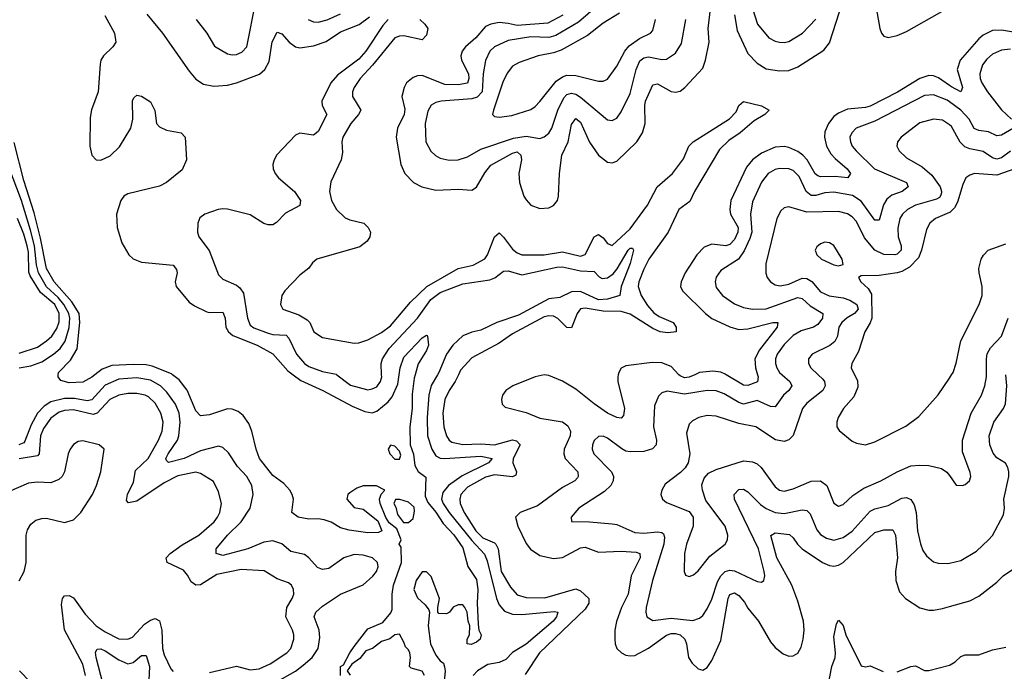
# Model space of a CAD drawing. Header units: inches. Extents: x 1843162 to 1959474, y 907081 to 1016326.
# Tile 417 of 656: x 1915892 to 1920243, y 948688 to 951570. Entities that reach past the tile are written whole.
import ezdxf

# ---------------------------------------------------------------- set-up
doc = ezdxf.new("R2010")
doc.units = ezdxf.units.IN
doc.header["$MEASUREMENT"] = 0
for name, color, linetype in [('B9914', 7, 'Continuous'), ('B9915', 7, 'Continuous'), ('B9924', 7, 'Continuous'), ('B9925', 7, 'Continuous')]:
    doc.layers.add(name, color=color, linetype=linetype)

msp = doc.modelspace()

# ---------------------------------------------------------------- linework, layer by layer
at = {"layer": 'B9914', "color": 5}
for points, elevation in [([(1917030, 948643.6), (1917110, 948688.7), (1917145, 948715), (1917184.4, 948750), (1917211.1, 948788.9), (1917218.2, 948838.2), (1917214.8, 948870), (1917193.2, 948930), (1917200.7, 948950), (1917230, 948976.3), (1917309.9, 949030.1), (1917410, 949071.3), (1917451.6, 949108.4), (1917468.8, 949130), (1917476, 949150), (1917472.9, 949170), (1917450.9, 949190), (1917410, 949202), (1917370, 949204.9), (1917323.6, 949190), (1917257.4, 949142.6), (1917230, 949138.7), (1917207.4, 949147.4), (1917170, 949189.8), (1917150, 949205.3), (1917090, 949218.6), (1917050, 949252.5), (1917010, 949264.9), (1916970, 949259.4), (1916900.3, 949230), (1916790, 949201.1), (1916760.5, 949210), (1916759.8, 949230), (1916810.5, 949290), (1916870.6, 949349.4), (1916910.9, 949410), (1916923, 949470), (1916917.7, 949510), (1916895.8, 949550), (1916853.5, 949593.5), (1916814.8, 949654.8), (1916790, 949678.6), (1916770, 949683.4), (1916690, 949663.3), (1916619.1, 949630), (1916550, 949611.9), (1916540, 949620), (1916538.1, 949630), (1916547.5, 949650), (1916588.4, 949710), (1916595.1, 949730), (1916601.1, 949790), (1916596.8, 949830), (1916580.1, 949870), (1916542.5, 949922.5), (1916514.2, 949950), (1916470, 949975.4), (1916410, 949986.3), (1916330, 949980.6), (1916270, 949953.6), (1916210, 949888.8), (1916190, 949884.6), (1916134.5, 949894.5), (1916090, 949894.7), (1916030, 949879.6), (1915999.8, 949860.2), (1915970.5, 949829.5), (1915941.8, 949778.2), (1915914.3, 949705.7), (1915910, 949699), (1915888, 949690)], 460), ([(1916224.4, 950000), (1916210, 949989.3), (1916170, 949966.5), (1916110, 949963.5), (1916074, 949974), (1916061.2, 949990), (1916062.4, 950000)], 440), ([(1917309.4, 948670), (1917309.6, 948710), (1917322.5, 948717.5), (1917350, 948770.4), (1917370, 948798), (1917430, 948876), (1917495.8, 948904.2), (1917532.3, 948947.7), (1917538.3, 948961.7), (1917538.4, 949030), (1917543.3, 949070), (1917578.9, 949170), (1917578, 949238), (1917568.7, 949251.3), (1917578, 949270), (1917558.6, 949318.6), (1917524.7, 949344.7), (1917509, 949369), (1917484, 949430), (1917482, 949450), (1917488.4, 949471.6), (1917506, 949490), (1917468.4, 949508.4), (1917410, 949508.7), (1917382, 949498), (1917350, 949478), (1917342, 949470), (1917338, 949450), (1917370, 949412), (1917410, 949404.7), (1917474.4, 949354.4), (1917492, 949310), (1917478, 949302), (1917430, 949301.3), (1917347.5, 949312.5), (1917310, 949322.9), (1917268.6, 949348.6), (1917237.7, 949357.7), (1917210, 949362), (1917170, 949360.5), (1917122, 949370), (1917094, 949390), (1917101.1, 949450), (1917096.4, 949470), (1917085, 949490), (1917059.2, 949519.2), (1917010, 949554), (1916951.1, 949630), (1916936.4, 949670), (1916917.7, 949750), (1916903.7, 949783.7), (1916879, 949819), (1916856.8, 949836.8), (1916830, 949847.1), (1916810, 949848.3), (1916730, 949822), (1916690, 949817.6), (1916670, 949839.5), (1916632, 949932), (1916597.1, 949977.1), (1916567.2, 950000)], 440), ([(1917099.7, 950000), (1917134.3, 949974.3), (1917231.3, 949930), (1917360.4, 949860.4), (1917417.1, 949837.1), (1917450, 949831.9), (1917470, 949838.2), (1917519.8, 949880.2), (1917537.9, 949902.1), (1917562.3, 949957.7), (1917568.9, 950000)], 440), ([(1917293, 950000), (1917353.5, 949953.5), (1917430, 949933.6), (1917450, 949936.8), (1917470, 949946.9), (1917485.8, 949970), (1917491.5, 949990), (1917491.1, 950000)], 460), ([(1917639.6, 950000), (1917635.5, 949984.5), (1917626, 949914), (1917626, 949850), (1917616.3, 949770), (1917617.3, 949690), (1917631.3, 949648.7), (1917638, 949598), (1917652, 949572), (1917686.8, 949546.8), (1917683.5, 949463.5), (1917694.8, 949434.8), (1917730, 949392.5), (1917762.7, 949342.7), (1917810, 949291.8), (1917850, 949234.5), (1917872.3, 949152.3), (1917910, 949093.7), (1917916.1, 949050), (1917913.4, 948990), (1917917.3, 948897.3), (1917921, 948870), (1917931, 948850), (1917926, 948830), (1917910, 948817.2), (1917887, 948807), (1917869.3, 948809.3), (1917869, 948830), (1917879, 948850), (1917881.2, 948890), (1917874, 948910), (1917869, 948950), (1917859, 948970), (1917850, 948982), (1917830, 948982), (1917807.5, 948972.5), (1917790.7, 948949.3), (1917777.3, 948942.7), (1917744.5, 948944.5), (1917739, 948950), (1917739, 948970), (1917746.6, 949010), (1917710, 949108), (1917690, 949128.7), (1917670, 949129), (1917643.1, 949090), (1917634, 949050), (1917650, 949013), (1917683, 948983), (1917699.9, 948959.9), (1917703.1, 948950), (1917696.1, 948890), (1917706.8, 948810), (1917730, 948759.5), (1917750, 948734.4), (1917764.2, 948724.2), (1917768.5, 948708.5), (1917771.2, 948691.2), (1917766, 948626)], 440), ([(1917737.7, 950000), (1917710, 949952.2), (1917699.3, 949910), (1917693, 949810), (1917694.2, 949730), (1917713.7, 949670), (1917730, 949640.7), (1917750, 949630.5), (1917768.8, 949628.8), (1917930, 949639), (1917979.1, 949630), (1917963.5, 949610), (1917847.1, 949552.9), (1917786.7, 949510), (1917760.9, 949479.1), (1917755.9, 949450), (1917763, 949430), (1917789.2, 949390), (1917890, 949266.3), (1917946, 949206), (1917957.2, 949177.2), (1917998.5, 949010), (1918010, 948982.2), (1918034, 948954), (1918070, 948940.4), (1918110, 948939.4), (1918252.9, 948952.9), (1918270.2, 948950), (1918264.4, 948930), (1918249.5, 948910), (1918130, 948808.6), (1918070, 948771), (1918039.7, 948740.3), (1918010, 948727.4), (1917961.1, 948718.9), (1917914.7, 948690), (1917896.3, 948670)], 460), ([(1917830.4, 950000), (1917816.8, 949970), (1917789.6, 949930), (1917770.6, 949890), (1917761.2, 949830), (1917766.3, 949770), (1917777.4, 949730), (1917789.8, 949709.8), (1917801.4, 949701.4), (1917850.7, 949690.7), (1917930, 949694), (1917990, 949689.6), (1918070, 949711.7), (1918087, 949707), (1918103.3, 949690), (1918072.4, 949630), (1918070.9, 949610), (1918087.2, 949570), (1918083.7, 949556.3), (1918070, 949548.6), (1917990, 949557.5), (1917950, 949547.1), (1917870, 949502.5), (1917841.3, 949470), (1917836.3, 949450), (1917838.4, 949430), (1917855.2, 949390), (1917906.9, 949310), (1917938.9, 949278.9), (1917990, 949256.9), (1917996.4, 949250), (1918005.5, 949230), (1918019.9, 949130), (1918060.5, 949060.5), (1918090, 949026.7), (1918130, 949014.9), (1918212.9, 949012.9), (1918350, 949052.8), (1918370, 949044.6), (1918407.3, 949010), (1918407.1, 948990), (1918390, 948962.7), (1918188.6, 948770), (1918125.1, 948674.9)], 480), ([(1918536.8, 950000), (1918534.8, 949990), (1918535.5, 949970), (1918564.1, 949850), (1918559.8, 949820.2), (1918550, 949808.1), (1918530, 949811.3), (1918489.8, 949830), (1918430.8, 949870.8), (1918350, 949935.8), (1918290, 949971.4), (1918230, 949996.5), (1918210, 949998.9), (1918170, 949991.2), (1918070.3, 949950), (1918040.2, 949930), (1918025.8, 949910), (1918020.7, 949890), (1918023.2, 949870), (1918036.8, 949856.8), (1918130, 949832.7), (1918190, 949807.7), (1918290, 949790.8), (1918314.5, 949774.5), (1918326.1, 949750), (1918324.7, 949730), (1918298.2, 949670), (1918296, 949650), (1918302.6, 949630), (1918357.6, 949570), (1918360.1, 949550), (1918356.3, 949543.7), (1918344.7, 949530), (1918290, 949500.9), (1918180.3, 949419.7), (1918103.8, 949390), (1918082.7, 949370), (1918093.1, 949330), (1918130, 949253), (1918148.3, 949228.3), (1918190, 949199.8), (1918250, 949186.7), (1918290, 949192.1), (1918370, 949234.2), (1918390, 949236.8), (1918450, 949215), (1918550, 949219.5), (1918615.7, 949215.7), (1918631.7, 949210), (1918634, 949190), (1918593.3, 949110), (1918581.2, 949030), (1918550.5, 948970), (1918529.4, 948909.4), (1918522.2, 948870), (1918521.2, 948830), (1918523, 948810), (1918531.2, 948790), (1918550.7, 948770.7), (1918570, 948760.5), (1918590, 948756.6), (1918610, 948758.7), (1918670, 948791.4), (1918750, 948847.9), (1918770, 948856.2), (1918790, 948856.3), (1918810, 948849.6), (1918830.6, 948830), (1918838.8, 948810), (1918847.8, 948750), (1918864, 948724), (1918890, 948699.5), (1918910, 948693.7), (1918930, 948704.9), (1918950, 948735.8), (1918990, 948824), (1919023.1, 949010), (1919030, 949028.3), (1919050, 949036), (1919070, 949024.2), (1919094.7, 948994.7), (1919110, 948968.2), (1919156.8, 948910), (1919210, 948818.2), (1919230, 948794.2), (1919265.8, 948765.8), (1919290, 948755.9), (1919310, 948756.9), (1919330, 948769.2), (1919344.6, 948795.4), (1919353.9, 948830), (1919358.8, 948870), (1919356, 948910), (1919330, 948999.2), (1919303.5, 949070), (1919237.1, 949190), (1919211, 949289), (1919230, 949300.6), (1919293.3, 949293.3), (1919310, 949279.3), (1919329.5, 949250), (1919350.1, 949230), (1919439.4, 949170), (1919470, 949156.8), (1919490, 949153.4), (1919510, 949157.3), (1919530, 949169), (1919670, 949302.8), (1919710, 949314.6), (1919750, 949314), (1919762.5, 949290), (1919770.1, 949190.1), (1919761.3, 949130), (1919763.2, 949090), (1919779.8, 949039.8), (1919805.7, 949010), (1919870, 948969.2), (1919910, 948958.8), (1919930, 948958.4), (1919970, 948965.6), (1920000, 948974.4)], 520), ([(1919260.7, 950000), (1919294.5, 949970), (1919303.8, 949950), (1919290.9, 949930), (1919267.2, 949910), (1919230, 949857.2), (1919210, 949859.8), (1919150, 949886.4), (1919090, 949869.9), (1919070, 949876.8), (1919004.5, 949915.5), (1918970, 949928.4), (1918930, 949929.4), (1918830, 949914), (1918753.1, 949926.9), (1918730, 949919.3), (1918715, 949905), (1918697.3, 949862.7), (1918693, 949770), (1918706.2, 949710), (1918704.2, 949690), (1918688.2, 949671.8), (1918650, 949660.2), (1918590, 949659.1), (1918570, 949662.5), (1918552.2, 949672.2), (1918490, 949718.8), (1918470, 949728.6), (1918450, 949726.6), (1918431.1, 949708.9), (1918423.2, 949690), (1918421.2, 949670), (1918428.3, 949650), (1918506.7, 949570), (1918515.6, 949550), (1918514.5, 949530), (1918504.7, 949510), (1918476.6, 949483.4), (1918362.6, 949410), (1918328.4, 949370), (1918330.7, 949350.7), (1918410, 949349.3), (1918510, 949340.7), (1918530, 949337.6), (1918610, 949302.8), (1918650, 949298.8), (1918710, 949305.8), (1918730, 949302.7), (1918736.6, 949296.6), (1918741.6, 949281.6), (1918737.8, 949250), (1918688.4, 949090), (1918660.8, 948970), (1918658.5, 948950), (1918663.6, 948930), (1918690, 948913.8), (1918770, 948923.9), (1918866.3, 948913.7), (1918896.2, 948923.8), (1918910, 948935.5), (1918930, 948965.2), (1918950, 949007.7), (1918975.3, 949084.7), (1918989.9, 949110.1), (1919010, 949130.1), (1919030, 949135.6), (1919050, 949133.2), (1919150, 949085.8), (1919170, 949082), (1919180.7, 949090), (1919184.2, 949110), (1919181.4, 949130), (1919156.3, 949230), (1919049.9, 949450), (1919049.2, 949470.8), (1919070, 949493), (1919090, 949494), (1919110, 949481.8), (1919165.7, 949425.7), (1919190, 949407.8), (1919230, 949390.5), (1919270, 949386.3), (1919350, 949403.1), (1919370, 949399.8), (1919384.4, 949384.4), (1919414.4, 949314.4), (1919430, 949294), (1919456.7, 949276.7), (1919490, 949268.7), (1919530, 949280.8), (1919570, 949307.9), (1919650, 949396), (1919670, 949406.5), (1919730, 949422.1), (1919790, 949454.4), (1919810, 949456.8), (1919830, 949447.7), (1919844.6, 949424.6), (1919854, 949390), (1919859.6, 949310), (1919871.9, 949251.9), (1919883, 949223), (1919898.7, 949198.7), (1919930, 949172.6), (1919950, 949166.2), (1919990, 949165.2), (1920000, 949167.3)], 540), ([(1919419.8, 950000), (1919440.7, 949980.7), (1919448.8, 949970), (1919451.5, 949950), (1919440.9, 949930), (1919370, 949873.4), (1919350.8, 949850), (1919310, 949731.1), (1919290, 949711.9), (1919270, 949704.6), (1919231.6, 949711.6), (1919144.7, 949770), (1919070, 949784.5), (1918970, 949817.2), (1918930, 949819), (1918893.4, 949810), (1918864.6, 949795.4), (1918850, 949780.7), (1918838.4, 949741.6), (1918852.4, 949650), (1918846, 949610), (1918832, 949588), (1918811.9, 949568.1), (1918743.6, 949516.4), (1918728.9, 949490), (1918724.9, 949470), (1918732, 949450), (1918750, 949434.6), (1918850, 949394.7), (1918867.5, 949370), (1918868.1, 949330), (1918839, 949250), (1918830.2, 949210), (1918828.2, 949130), (1918834, 949114), (1918850, 949107), (1918870, 949115.6), (1918890, 949132.9), (1918941.9, 949198.1), (1919008.6, 949250), (1919019.3, 949270), (1919021, 949290), (1919009.8, 949330), (1918924.4, 949444.4), (1918908.9, 949490), (1918906.6, 949513.4), (1918917.1, 949542.9), (1918936.2, 949563.8), (1918970, 949581.1), (1919090, 949618.7), (1919130, 949615), (1919150, 949605.5), (1919168.9, 949588.9), (1919230, 949503.9), (1919250, 949488.7), (1919270, 949485.6), (1919310, 949495.4), (1919390, 949528.8), (1919430.7, 949530.7), (1919458.6, 949510), (1919490, 949432.2), (1919510, 949418.9), (1919530, 949426), (1919573.6, 949466.4), (1919621.5, 949498.5), (1919697.4, 949530), (1919769.1, 949570.9), (1919830, 949596.6), (1919870, 949600.5), (1919910, 949597.7), (1919964.6, 949584.6), (1919989.1, 949569.1), (1920000, 949553.5)], 560), ([(1918874.6, 950000), (1918850, 949988.8), (1918830, 949986.1), (1918810, 949994.9), (1918805, 950000)], 520), ([(1919152.5, 950000), (1919155.7, 949990), (1919152, 949968), (1919110, 949951.5), (1919090, 949953.5), (1919014.4, 950000)], 520), ([(1919581.4, 950000), (1919594.3, 949974.3), (1919595.3, 949944.7), (1919578.1, 949901.9), (1919532.4, 949850), (1919507.9, 949810), (1919502.3, 949790), (1919503.1, 949770), (1919512.9, 949752.9), (1919570, 949706.3), (1919590, 949696.9), (1919630, 949690.3), (1919670, 949703.1), (1919807.4, 949772.6), (1919864.6, 949815.4), (1919950, 949910.3), (1920000, 949984.9)], 580), ([(1916730, 948682.5), (1916850, 948711.6), (1916910, 948695.6), (1916950, 948699), (1916998.3, 948721.7), (1917071.6, 948770), (1917090.6, 948790), (1917103.7, 948830), (1917103.4, 948850), (1917097, 948870), (1917067.3, 948930), (1917072.4, 948970), (1917096.5, 949010), (1917103.5, 949030), (1917101.2, 949050), (1917092.8, 949070), (1917080.2, 949080.2), (1917030, 949097.3), (1916972.7, 949132.7), (1916870, 949137.9), (1916763.1, 949116.9), (1916690, 949071.4), (1916670, 949069), (1916650, 949083.4), (1916634, 949114), (1916615.5, 949135.5), (1916543.7, 949170), (1916539.5, 949190), (1916557.1, 949210), (1916610, 949247.2), (1916683.7, 949290), (1916750.6, 949350), (1916766.5, 949370), (1916776.2, 949390), (1916783.5, 949430), (1916770, 949482.4), (1916747.6, 949527.6), (1916690, 949563.4), (1916670, 949568.6), (1916590, 949552.6), (1916530, 949522.4), (1916410, 949440.5), (1916373.2, 949433.2), (1916364.1, 949444.1), (1916368.4, 949470), (1916394.7, 949525.3), (1916403.3, 949576.7), (1916460.1, 949630), (1916505.4, 949710), (1916521.6, 949750), (1916525.1, 949790), (1916515.7, 949830), (1916490, 949873.9), (1916461.6, 949901.6), (1916445.7, 949910), (1916410, 949917.2), (1916370, 949916.6), (1916330, 949908.9), (1916290, 949889.9), (1916233.6, 949830), (1916215.9, 949824.1), (1916130, 949844.3), (1916090, 949841.8), (1916066, 949834), (1916030, 949808.2), (1915997.3, 949762.7), (1915983.8, 949730), (1915977.2, 949650), (1915970, 949641.5), (1915890, 949627.3)], 480), ([(1915890, 949089.2), (1915910.9, 949130), (1915919.6, 949170), (1915919.7, 949290), (1915925.5, 949314.5), (1915940.9, 949339.1), (1915963.2, 949356.8), (1915990, 949364.6), (1916010, 949365.4), (1916090, 949346.8), (1916130, 949358.3), (1916162.1, 949390), (1916213.1, 949470), (1916231.1, 949510), (1916250, 949570.8), (1916264.5, 949670), (1916242.4, 949690), (1916170, 949707.7), (1916150, 949704.2), (1916130, 949691.8), (1916114.6, 949670), (1916106.2, 949650), (1916090.1, 949570), (1916080.1, 949550), (1916064.2, 949535.8), (1916030, 949521.8), (1915970, 949525.2), (1915930, 949520.3), (1915796.8, 949463.2)], 520), ([(1916181.9, 948670), (1916170, 948720.3), (1916090, 948871.1), (1916076.1, 948983.9), (1916081.5, 949010), (1916090, 949022), (1916110, 949023.6), (1916130, 949012.6), (1916181, 948941), (1916230, 948890.1), (1916270, 948862.7), (1916330, 948831.8), (1916369.3, 948830.7), (1916390, 948840.1), (1916443.5, 948896.5), (1916470, 948915.1), (1916490, 948921.8), (1916510, 948911), (1916519.2, 948870), (1916523.3, 948790), (1916530, 948761.7), (1916560, 948700), (1916570, 948688.2)], 480), ([(1919462.3, 948617.7), (1919480.9, 948710), (1919494.9, 948750), (1919497.1, 948770), (1919490, 948841), (1919501.7, 948898.3), (1919510, 948914.4), (1919530, 948891.7), (1919542.2, 948850), (1919610, 948712), (1919630, 948708.8), (1919650, 948712.1), (1919707.3, 948687.3)], 480), ([(1917680.7, 948670), (1917670, 948689.7), (1917621.7, 948701.7), (1917614.5, 948710), (1917619.2, 948750), (1917615.3, 948770), (1917610, 948783.7), (1917596.1, 948796.1), (1917590, 948818), (1917570, 948852.7), (1917550, 948849), (1917527.9, 948832.1), (1917490, 948820.9), (1917451, 948790), (1917421.5, 948778.5), (1917394.2, 948745.8), (1917359.9, 948720.1), (1917338.8, 948690), (1917351.7, 948671.7)], 440), ([(1916261.2, 948630), (1916229.9, 948750.1), (1916227.4, 948772.6), (1916233.6, 948786.4), (1916250, 948788.2), (1916270, 948779.6), (1916330, 948738.5), (1916370, 948721.6), (1916392.7, 948727.3), (1916430, 948758.5), (1916450, 948758), (1916465.3, 948710), (1916459.5, 948590)], 460), ([(1915890.2, 948690), (1916030, 948547.8)], 480), ([(1919770, 948686.4), (1919830, 948709.1), (1919850, 948712), (1919890, 948691.7), (1919910, 948691.3), (1920000, 948715.9)], 480)]:
    msp.add_lwpolyline(points, dxfattribs=dict(at, elevation=elevation))
at = {"layer": 'B9914', "color": 5, "elevation": 440}
for points in [[(1917530, 949688.7), (1917520.7, 949670), (1917526.7, 949650), (1917550, 949626.4), (1917570, 949626), (1917576, 949644), (1917570, 949662), (1917550, 949684)], [(1917571.6, 949448.4), (1917552, 949448), (1917544.7, 949430), (1917554.4, 949414.4), (1917562, 949382), (1917587.1, 949347.1), (1917610, 949346.8), (1917630, 949364.7), (1917636.2, 949396.2), (1917634.7, 949414.7), (1917610, 949436.2)]]:
    msp.add_lwpolyline(points, close=True, dxfattribs=at)
at = {"layer": 'B9915', "color": 5}
for points, elevation in [([(1919107.9, 951690), (1919152.4, 951550), (1919202, 951490), (1919230, 951474.7), (1919250, 951470.2), (1919270, 951468.7), (1919290, 951473.7), (1919350.3, 951509.7), (1919410, 951572.2)], 540), ([(1919664.3, 951690), (1919692.5, 951530), (1919699.8, 951510), (1919710, 951497.2), (1919730, 951490.8), (1919770, 951499.9), (1919810, 951517.6), (1920000, 951624.9)], 520), ([(1916671, 951570), (1916718.6, 951510), (1916752.9, 951452.9), (1916810, 951418.9), (1916830, 951413.5), (1916850, 951415.8), (1916873.9, 951426.1), (1916894.9, 951450), (1916935.7, 951650)], 480), ([(1918488.7, 951670), (1918360.7, 951559.3), (1918260.7, 951499.3), (1918230, 951491.5), (1918150, 951493.5), (1918050, 951477.3), (1917989.3, 951450), (1917969.4, 951430), (1917950.5, 951389.5), (1917939.3, 951330), (1917934.7, 951250), (1917913.2, 951226.8), (1917890, 951220.3), (1917754.8, 951210), (1917730, 951202.9), (1917710, 951190.9), (1917694.9, 951165.1), (1917683.5, 951110), (1917687.2, 951030), (1917708.2, 950988.2), (1917728.7, 950968.7), (1917750, 950957.3), (1917790, 950948.7), (1917830, 950949.4), (1917870, 950963.2), (1917930, 950996.6), (1918073.8, 951046.2), (1918130, 951055.2), (1918190, 951043.8), (1918210, 951051.8), (1918230, 951068.4), (1918242.9, 951090), (1918270.3, 951170), (1918296.6, 951223.4), (1918310, 951238.6), (1918330, 951244.6), (1918350, 951239.6), (1918370, 951226.7), (1918490, 951127.2), (1918510, 951123.9), (1918530, 951133.8), (1918550, 951161.7), (1918590, 951242.7), (1918615.5, 951350), (1918632.7, 951387.3), (1918650, 951401.3), (1918670, 951405.3), (1918730, 951394), (1918750, 951394.6), (1918790, 951421.2), (1918816.1, 951463.9), (1918835.4, 951570)], 540), ([(1919050, 951590.3), (1919062.5, 951522.5), (1919110, 951420.2), (1919150, 951377.6), (1919190, 951352.9), (1919250, 951343.1), (1919290, 951344.5), (1919330, 951360.4), (1919445, 951435), (1919470, 951467.5), (1919529.2, 951650)], 520), ([(1916453.9, 951593.9), (1916522.4, 951510), (1916641.3, 951341.3), (1916670, 951306.5), (1916703.8, 951283.8), (1916750, 951276.1), (1916810, 951280.6), (1916850.3, 951289.7), (1916951.3, 951328.7), (1916974.5, 951350), (1916994.7, 951385.3), (1917007.7, 951472.3), (1917030, 951514.9), (1917050, 951507), (1917082.6, 951470), (1917110, 951450.1), (1917130, 951445.8), (1917190, 951454.5), (1917246.3, 951473.7), (1917310, 951516.2), (1917392, 951548), (1917437.7, 951582.3)], 460), ([(1917167.2, 951570), (1917190, 951560.4), (1917210, 951559.3), (1917250, 951569.2), (1917310, 951595.1)], 480), ([(1918291.3, 951590), (1918225.5, 951554.5), (1918090, 951543.7), (1918050, 951553.2), (1918010, 951556.5), (1917973.4, 951550), (1917950, 951539.6), (1917907.9, 951490), (1917861.7, 951450), (1917846.8, 951430), (1917841.4, 951410), (1917844.6, 951390), (1917874.9, 951330), (1917877.2, 951310), (1917870, 951288.6), (1917830, 951281.5), (1917770, 951282.6), (1917670, 951322.3), (1917650, 951321.8), (1917630, 951314.6), (1917601.2, 951290), (1917590.1, 951269.9), (1917580.9, 951230), (1917593.3, 951173.3), (1917590.8, 951150), (1917562, 951090), (1917555.1, 951050), (1917576.3, 950930), (1917593.7, 950890), (1917631.3, 950850), (1917668.4, 950830), (1917730, 950815.3), (1917830, 950820.2), (1917890, 950816.2), (1917910, 950829.3), (1917947.1, 950892.9), (1917974, 950926), (1918070, 950979.4), (1918090, 950985.4), (1918106.4, 950970), (1918109.1, 950950), (1918097.4, 950890), (1918099.8, 950850), (1918119.8, 950790), (1918130, 950772.4), (1918150.3, 950750), (1918190, 950734.1), (1918230, 950738.4), (1918250, 950747.9), (1918268.1, 950770), (1918273, 950790), (1918277, 950890), (1918288.2, 950970), (1918315.7, 951030), (1918330, 951106), (1918350, 951132.3), (1918370, 951116.5), (1918410, 951027.7), (1918450, 950971), (1918490, 950939.3), (1918510, 950936.2), (1918530, 950943.9), (1918618.5, 951030), (1918644.5, 951070), (1918655.8, 951110), (1918653.6, 951190), (1918657.3, 951210), (1918690, 951281.6), (1918710, 951285.9), (1918770, 951251.5), (1918790, 951248.7), (1918810, 951254), (1918830.8, 951269.2), (1918910, 951355.9), (1918922.3, 951390), (1918938.5, 951470), (1918934.4, 951530), (1918946.5, 951630)], 520), ([(1918542.1, 951597.9), (1918470, 951554.9), (1918400.5, 951499.5), (1918284.7, 951435.3), (1918250, 951423), (1918183.1, 951410), (1918099.5, 951380.5), (1918070, 951363.5), (1918046.2, 951333.8), (1918027, 951293), (1917984.9, 951170), (1917980.4, 951150), (1917990, 951141.3), (1918010, 951138), (1918066.4, 951146.4), (1918150, 951172.9), (1918170, 951186.4), (1918190, 951208.2), (1918262.8, 951297.2), (1918290, 951316.8), (1918310, 951324.2), (1918350, 951322.1), (1918450, 951298.1), (1918470, 951297.4), (1918490, 951306.2), (1918530, 951363.9), (1918565.9, 951430), (1918585.5, 951454.5), (1918630, 951486.9), (1918679.1, 951510), (1918690, 951521.7), (1918701.6, 951570)], 560), ([(1916267.7, 951587.7), (1916310.4, 951510), (1916316.3, 951470), (1916304, 951450), (1916262.4, 951410), (1916250.4, 951390), (1916246.6, 951373.4), (1916238.4, 951250), (1916208.4, 951171.6), (1916203, 951137), (1916201.3, 951010), (1916210.4, 950970), (1916230, 950950.4), (1916250, 950949.1), (1916291.8, 950968.2), (1916332.5, 951007.5), (1916382.2, 951090), (1916391.2, 951130), (1916389.6, 951210.4), (1916396, 951224), (1916410, 951236), (1916430, 951231), (1916470, 951206), (1916488.2, 951168.2), (1916496.5, 951110), (1916510, 951095.3), (1916541, 951081), (1916606, 951070), (1916622.6, 951050), (1916628.5, 950950), (1916610, 950905.6), (1916540.3, 950850), (1916510, 950833.3), (1916370, 950800.2), (1916351.4, 950788.6), (1916339.3, 950770), (1916320.2, 950710), (1916322, 950650), (1916342.9, 950582.9), (1916373.4, 950530), (1916392.8, 950512.8), (1916430, 950498), (1916570, 950483.8), (1916585.1, 950465.1), (1916587, 950450), (1916578.5, 950410), (1916582.6, 950390), (1916640.3, 950320.3), (1916663.8, 950303.8), (1916718.4, 950278.4), (1916730, 950275.2), (1916790, 950277), (1916799.7, 950250), (1916802.4, 950210), (1916814, 950190), (1916833.7, 950173.7), (1916941.8, 950130), (1917010, 950091.5), (1917076.9, 950016.9), (1917099.7, 950000)], 440), ([(1917519.5, 951570), (1917496, 951544), (1917421.3, 951430), (1917390, 951395.3), (1917296.3, 951323.7), (1917266.8, 951290), (1917227.4, 951210), (1917228.6, 951190), (1917248.5, 951150), (1917210, 951075.1), (1917190, 951058.4), (1917130, 951067.7), (1917110, 951058.7), (1917028, 950972), (1917015.9, 950950), (1917010.2, 950929.8), (1917011.9, 950910), (1917020.2, 950890), (1917035.6, 950870), (1917106.4, 950810), (1917131.9, 950770), (1917130, 950747.6), (1917065.9, 950714.1), (1917026.8, 950673.2), (1917010, 950662.7), (1916990, 950662.4), (1916970, 950668.9), (1916910, 950707), (1916810, 950732.5), (1916790, 950733.3), (1916769, 950731), (1916710, 950709.4), (1916687.1, 950692.9), (1916678.4, 950670), (1916678, 950630), (1916683.6, 950610), (1916729, 950549), (1916770, 950441.3), (1916790, 950421.6), (1916850, 950396.3), (1916864.7, 950384.7), (1916880.6, 950360.6), (1916898.5, 950250), (1916910, 950218.8), (1916926.4, 950206.4), (1916990, 950183.3), (1917010, 950177.9), (1917070, 950175), (1917081.5, 950161.5), (1917114.4, 950090), (1917150.1, 950050.1), (1917170, 950036.2), (1917230, 950013.6), (1917290, 950002.3), (1917293, 950000)], 460), ([(1917659.8, 951570), (1917681.6, 951550), (1917695.1, 951530), (1917690, 951501.5), (1917670, 951479.9), (1917590, 951498.5), (1917570, 951497.3), (1917550, 951488.9), (1917451, 951369), (1917395.8, 951310), (1917370.1, 951270), (1917363, 951250), (1917362.7, 951230), (1917399.4, 951170), (1917389.5, 951150), (1917354.6, 951110), (1917319.4, 951050), (1917315.7, 951030), (1917317.7, 950982.3), (1917311.9, 950950), (1917267.3, 950852.7), (1917260.2, 950810), (1917269.4, 950770), (1917292, 950730), (1917330, 950693.7), (1917350, 950684.6), (1917412, 950670), (1917431.8, 950650), (1917442, 950630), (1917439.5, 950610), (1917427.4, 950590), (1917395.4, 950564.6), (1917204.4, 950510), (1917185.8, 950494.2), (1917169.1, 950470.9), (1917130, 950439.6), (1917063.1, 950370), (1917050.2, 950349.8), (1917043.9, 950310), (1917054, 950290), (1917125, 950265), (1917162.6, 950242.6), (1917174.6, 950230), (1917192, 950190), (1917230, 950164.2), (1917370, 950138.9), (1917390, 950140.9), (1917430, 950154.5), (1917490, 950186.1), (1917530, 950216.2), (1917619.3, 950320.7), (1917690.8, 950389.2), (1917830, 950469.1), (1917896.1, 950483.9), (1917947.7, 950512.3), (1917959.7, 950530), (1917990, 950609.1), (1918010, 950626.5), (1918030, 950607.3), (1918070, 950555), (1918090, 950538.7), (1918110, 950529.6), (1918210, 950530.5), (1918290, 950543), (1918370, 950524), (1918390, 950530.9), (1918429.9, 950610.1), (1918450, 950619.7), (1918470, 950605.4), (1918490, 950579.7), (1918510, 950571.8), (1918590, 950644.7), (1918665.4, 950750), (1918708.7, 950830), (1918777.2, 950890), (1918825.6, 950954.4), (1918849.4, 951010.6), (1918867.3, 951030), (1919029, 951131), (1919058.4, 951161.6), (1919070, 951190.4), (1919090, 951207.2), (1919170, 951189), (1919204.4, 951170), (1919184.9, 951150), (1919137.3, 951122.7), (1919075.7, 951070), (1919025, 951035), (1918984.7, 950995.3), (1918874.4, 950810), (1918853.8, 950766.2), (1918804.8, 950730), (1918757, 950630), (1918672.6, 950510), (1918650, 950466.6), (1918627.8, 950410), (1918624.5, 950390), (1918637.4, 950350), (1918665.9, 950305.9), (1918694.1, 950274.1), (1918717.8, 950257.8), (1918780.1, 950230), (1918792.9, 950210), (1918793.4, 950190), (1918755.7, 950184.3), (1918722.3, 950190), (1918690, 950204.3), (1918590, 950267.3), (1918550, 950279), (1918470, 950281.3), (1918390, 950294.1), (1918370, 950291.1), (1918355, 950270), (1918330, 950206.6), (1918310, 950208.4), (1918270, 950248.3), (1918250, 950258.7), (1918230, 950260.9), (1918210, 950255.7), (1918070, 950180.6), (1918010, 950138.8), (1917890, 950075), (1917839.7, 950020.3), (1917830.4, 950000)], 480), ([(1920000, 951278.9), (1919952.1, 951312.1), (1919930, 951320.8), (1919910, 951322.4), (1919868.8, 951310), (1919771.5, 951248.5), (1919650, 951187.9), (1919630, 951182), (1919550, 951173.6), (1919510, 951156.9), (1919490, 951141.1), (1919465.4, 951110), (1919450, 951074), (1919447.9, 951050), (1919457.5, 951010), (1919476.6, 950976.6), (1919495.2, 950955.2), (1919548.6, 950910), (1919562.6, 950890), (1919550.7, 950870), (1919495.5, 950875.5), (1919430, 950874.7), (1919419, 950879), (1919407.4, 950887.4), (1919371.3, 950950), (1919352.9, 950970), (1919330, 950986.3), (1919290, 951004.9), (1919270, 951009), (1919230, 951005.7), (1919170, 950979.9), (1919130.1, 950950), (1919103.1, 950916.9), (1919034.1, 950770), (1919030.1, 950730), (1919033.1, 950710), (1919066.8, 950650), (1919065.5, 950630), (1919050, 950598.3), (1919030, 950575.3), (1919011.7, 950570), (1918950, 950576.7), (1918916.4, 950563.6), (1918884.1, 950530), (1918832.1, 950450), (1918814.3, 950410), (1918812.4, 950390), (1918820.6, 950370), (1918922.1, 950270), (1918950, 950248.2), (1919030, 950212), (1919070, 950200.1), (1919110, 950202.2), (1919219.5, 950230), (1919242, 950230), (1919238.8, 950210), (1919160.7, 950110), (1919140.5, 950070), (1919142.8, 950030), (1919152.5, 950000)], 520), ([(1920000, 951206.8), (1919990, 951214), (1919930, 951237.8), (1919890, 951233.8), (1919670, 951120.8), (1919588, 951090), (1919568.5, 951070), (1919560.9, 951050), (1919562.7, 951030), (1919570.7, 951010.7), (1919588.6, 950990), (1919669.8, 950909.8), (1919810.2, 950850), (1919818.6, 950830), (1919791.5, 950810), (1919746.5, 950793.5), (1919724.1, 950775.9), (1919709.4, 950750.6), (1919690, 950683.5), (1919670, 950683.1), (1919610, 950766.7), (1919572.7, 950792.7), (1919490, 950806.8), (1919450, 950803.6), (1919410, 950792.4), (1919390, 950792.9), (1919367, 950810), (1919336.3, 950876.3), (1919310, 950902.2), (1919290, 950910.4), (1919250, 950911.9), (1919230, 950907.1), (1919199.8, 950890), (1919170, 950851.7), (1919130, 950763.5), (1919121.2, 950710), (1919126.7, 950630), (1919118.5, 950601.5), (1919092.9, 950547.1), (1919068.8, 950511.2), (1918990, 950460.9), (1918970, 950431.5), (1918965.2, 950410), (1918970, 950385.3), (1918997.2, 950350), (1919050, 950313.1), (1919090, 950296.8), (1919130, 950289.6), (1919190, 950290.9), (1919330, 950340.5), (1919350, 950336.6), (1919385, 950305), (1919441.3, 950270), (1919438.7, 950250), (1919418.3, 950221.7), (1919398.9, 950210), (1919345.7, 950194.3), (1919310, 950173.5), (1919270, 950134.1), (1919238.8, 950090), (1919231.2, 950070), (1919231.2, 950050), (1919237.9, 950030), (1919250, 950009.5), (1919260.7, 950000)], 540), ([(1920000, 951104.3), (1919970, 951125), (1919930, 951129), (1919870, 951114), (1919786.5, 951050), (1919770.2, 951030), (1919768.1, 951010), (1919778, 950990), (1919810, 950958.2), (1919879.3, 950919.3), (1919922.8, 950882.8), (1919959.8, 950830), (1919965.5, 950810), (1919963.4, 950796.6), (1919955.9, 950784.1), (1919943.3, 950776.7), (1919850, 950749.4), (1919815.2, 950730), (1919793.4, 950710), (1919781.7, 950690), (1919771.8, 950648.2), (1919774.2, 950610), (1919787.7, 950570), (1919787.5, 950550), (1919770, 950533), (1919759.3, 950530), (1919710, 950531.8), (1919670, 950550.4), (1919625.7, 950605.7), (1919590, 950677), (1919570, 950698.4), (1919550, 950710.9), (1919510, 950720.9), (1919370, 950719.1), (1919290, 950741.8), (1919270, 950737.7), (1919255.3, 950724.7), (1919237.4, 950690), (1919188.7, 950490), (1919188.6, 950448.6), (1919194.7, 950430), (1919209, 950410), (1919230, 950397.1), (1919252.4, 950392.4), (1919290, 950400.8), (1919350, 950426.2), (1919370, 950424.7), (1919391.7, 950411.7), (1919430, 950366.7), (1919468.9, 950348.9), (1919530, 950339.4), (1919560.2, 950330), (1919590.8, 950310.8), (1919596.5, 950290), (1919581, 950270), (1919548.3, 950251.7), (1919525, 950230), (1919512.3, 950210), (1919505.2, 950170), (1919494, 950146), (1919471.5, 950128.5), (1919393.1, 950090), (1919377.2, 950070), (1919376.9, 950050), (1919387.5, 950030), (1919419.8, 950000)], 560), ([(1916062.4, 950000), (1916063.6, 950010), (1916115.9, 950064.1), (1916146, 950114), (1916157.6, 950230), (1916154.4, 950270), (1916121.7, 950321.7), (1916044.4, 950410), (1916009.7, 950470), (1915984.2, 950604.2), (1915956.3, 950716.3), (1915910, 950858.2), (1915866.8, 951026.8)], 440), ([(1915890, 950030.9), (1915941.1, 950038.9), (1915990, 950057), (1916041.7, 950090), (1916070, 950116.1), (1916092.1, 950147.9), (1916110, 950208.2), (1916113.6, 950250), (1916109.4, 950270), (1916087, 950310), (1916061.4, 950341.4), (1916010, 950388.8), (1915974.6, 950450), (1915965.8, 950485.8), (1915957.2, 950570), (1915939.6, 950639.6), (1915900.4, 950770), (1915842, 950922)], 460), ([(1915890, 950095), (1915970, 950121.7), (1916010, 950149.6), (1916033.4, 950170), (1916056.4, 950203.6), (1916066.6, 950233.4), (1916066.5, 950270), (1916047.2, 950310), (1915983.2, 950363.2), (1915937.7, 950437.7), (1915932.6, 950452.6), (1915930, 950542), (1915924.8, 950570), (1915910, 950621.5), (1915882.3, 950690)], 480), ([(1920000, 950716.6), (1919939, 950690), (1919914.2, 950670), (1919898.5, 950641.5), (1919877.3, 950550), (1919864.1, 950515.9), (1919824, 950476), (1919790, 950455.8), (1919770, 950449.9), (1919690, 950438), (1919610, 950437), (1919598.8, 950430), (1919608.7, 950410), (1919641.2, 950381.2), (1919655.9, 950355.9), (1919657.8, 950250), (1919650.6, 950229.4), (1919625.9, 950190), (1919598.2, 950101.8), (1919568.4, 950050), (1919566.4, 950030), (1919581.4, 950000)], 580), ([(1917491.1, 950000), (1917489.1, 950050), (1917495.6, 950070), (1917524.9, 950115.1), (1917649.9, 950250), (1917708.2, 950331.8), (1917750, 950363.8), (1917850, 950401), (1917970, 950419.1), (1917991.2, 950428.8), (1918030, 950457.7), (1918050, 950458.7), (1918110, 950441), (1918265.1, 950474.9), (1918290, 950476.2), (1918370, 950459.3), (1918430, 950455.5), (1918452.3, 950432.3), (1918465.5, 950425.5), (1918490, 950427.5), (1918514.8, 950445.2), (1918532.7, 950467.3), (1918581.1, 950550), (1918590, 950559.7), (1918599.1, 950559.1), (1918604.6, 950550), (1918590, 950491.6), (1918550.1, 950390), (1918543.9, 950350), (1918490, 950334.2), (1918450, 950331.2), (1918370, 950367.3), (1918330, 950366.8), (1918278.1, 950341.9), (1918230, 950335), (1918096.3, 950263.7), (1917999.7, 950230), (1917930, 950197.2), (1917890, 950188.3), (1917850, 950171.1), (1917806.3, 950130), (1917778, 950090), (1917743.5, 950010), (1917737.7, 950000)], 460), ([(1917568.9, 950000), (1917573.6, 950030), (1917590, 950077), (1917670, 950163), (1917690, 950174), (1917693, 950173), (1917694, 950170), (1917698, 950130), (1917690, 950106.6), (1917652.3, 950047.7), (1917639.6, 950000)], 440), ([(1916567.2, 950000), (1916563.1, 950003.1), (1916476.9, 950036.9), (1916450, 950042.9), (1916394.4, 950045.6), (1916299.2, 950040.8), (1916256.3, 950023.7), (1916224.4, 950000)], 440), ([(1918805, 950000), (1918770, 950035.5), (1918730, 950052.5), (1918686.5, 950053.5), (1918570, 950038.4), (1918550, 950028.2), (1918538.8, 950010), (1918536.8, 950000)], 520), ([(1919014.4, 950000), (1919010, 950002.7), (1918990, 950010.6), (1918955.1, 950015.1), (1918896.5, 950010), (1918874.6, 950000)], 520)]:
    msp.add_lwpolyline(points, dxfattribs=dict(at, elevation=elevation))
at = {"layer": 'B9915', "color": 5, "elevation": 580}
msp.add_lwpolyline([(1919450, 950585.6), (1919430, 950578.4), (1919414.2, 950565.8), (1919406.4, 950550), (1919414.9, 950530), (1919435.5, 950510), (1919490, 950485.7), (1919510, 950481.6), (1919530, 950486.8), (1919527, 950510), (1919490, 950571.5), (1919470, 950583.6)], close=True, dxfattribs=at)
at = {"layer": 'B9924', "color": 5}
for points, elevation in [([(1920000, 949167.3), (1920050, 949178), (1920120.2, 949219.8), (1920173.7, 949270), (1920190.5, 949289.5), (1920239.1, 949380.9), (1920243.1, 949410), (1920241, 949450), (1920262.2, 949550), (1920262.5, 949570), (1920258.5, 949590), (1920248.6, 949608.6), (1920210, 949631.6), (1920193.5, 949653.5), (1920178.7, 949690), (1920176.6, 949730), (1920196.2, 949790), (1920239, 949850), (1920248.6, 949871.4), (1920254.2, 949950), (1920249.3, 950000)], 540), ([(1920000, 949553.5), (1920030, 949510.8), (1920058, 949510), (1920070, 949514), (1920089.2, 949530), (1920094.5, 949550), (1920092, 949568), (1920058.8, 949658.8), (1920058.1, 949710), (1920096.5, 949830), (1920142, 949910), (1920156.8, 949950), (1920164.7, 949990), (1920164.6, 950000)], 560), ([(1920000, 949984.9), (1920010.1, 950000)], 580), ([(1920000, 948974.4), (1920090, 949000.6), (1920130, 949021.2), (1920210, 949082.8), (1920237.6, 949110), (1920316.4, 949163.6)], 520), ([(1920000, 948715.9), (1920003.2, 948716.8), (1920025.6, 948730), (1920050, 948753.6), (1920070, 948761.9), (1920130, 948761.7), (1920190, 948783.4), (1920250, 948794.7)], 480)]:
    msp.add_lwpolyline(points, dxfattribs=dict(at, elevation=elevation))
at = {"layer": 'B9925', "color": 5}
for points, elevation in [([(1920292.7, 951512.7), (1920230, 951523), (1920190, 951521.2), (1920150, 951501.1), (1920130, 951484.6), (1920048, 951390), (1920034.6, 951350), (1920057.5, 951270), (1920050, 951251.3), (1920010, 951272), (1920000, 951278.9)], 520), ([(1920270, 951439.4), (1920230, 951435.3), (1920190, 951417.2), (1920164.9, 951395.1), (1920146.5, 951370), (1920135, 951330), (1920136.2, 951310), (1920143.3, 951290), (1920169.1, 951250), (1920230, 951171.5), (1920274, 951130)], 540), ([(1920283.6, 951090), (1920230, 951059.6), (1920210, 951056.3), (1920173, 951073), (1920130, 951079.7), (1920110, 951088), (1920087.8, 951130), (1920050.9, 951170), (1920000, 951206.8)], 540), ([(1920270, 950987.8), (1920230, 950958.8), (1920210, 950952.5), (1920190, 950959), (1920150, 950986.2), (1920090, 950998.3), (1920067.8, 951007.8), (1920047.9, 951027.9), (1920010, 951097.3), (1920000, 951104.3)], 560), ([(1920290, 950909.9), (1920210, 950882.4), (1920110.7, 950889.3), (1920090, 950882.7), (1920073, 950870), (1920058.9, 950841.1), (1920036.6, 950763.4), (1920023, 950737), (1920002.4, 950717.6), (1920000, 950716.6)], 580), ([(1920010.1, 950000), (1920016.8, 950010), (1920030, 950050.7), (1920051.3, 950150), (1920132, 950310), (1920144.4, 950350), (1920145.4, 950390), (1920131.1, 950450), (1920130.9, 950470), (1920141.2, 950510), (1920151.3, 950528.7), (1920171.8, 950550), (1920250, 950578.8)], 580), ([(1920164.6, 950000), (1920163.6, 950070), (1920167.5, 950092.5), (1920181.5, 950118.5), (1920229.9, 950170.1), (1920259.3, 950250)], 560)]:
    msp.add_lwpolyline(points, dxfattribs=dict(at, elevation=elevation))

doc.saveas('drawing.dxf')
